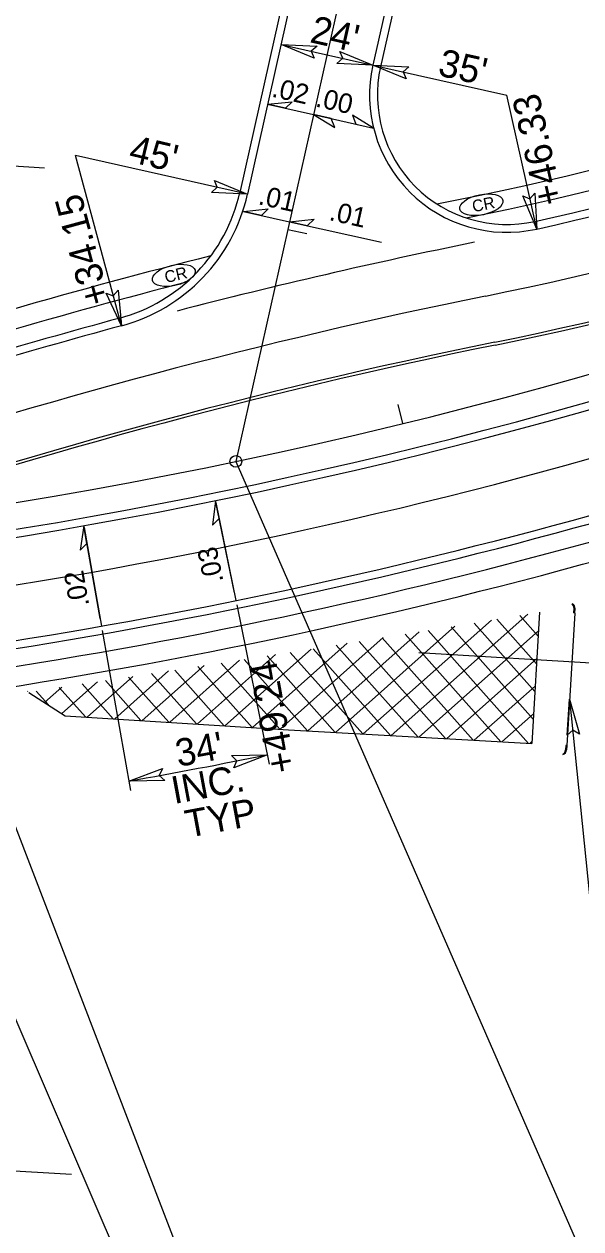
# Model space of a CAD drawing. Extents: x 2010838 to 2015151, y 441905 to 447792.
# Drawn here: x 2013436.5 to 2013578.4, y 444749.8 to 445057.1 of the extents above; entities that cross this region are included whole.
import ezdxf

# ---------------------------------------------------------------- set-up
doc = ezdxf.new("R2010")
doc.units = 0
for name, color, linetype in [('A-Wall-Blow', 7, 'Continuous'), ('A-Wall-Comp', 7, 'Continuous'), ('AA-Point label', 7, 'Continuous'), ('B-Border', 7, 'Continuous'), ('C - EC', 7, 'Continuous'), ('C-Building', 7, 'Continuous'), ('C-Grave Plots', 7, 'Continuous'), ('C-LAYOUT', 7, 'Continuous'), ('C-Profile', 7, 'Continuous'), ('C-SHBD-TEXT', 7, 'Continuous'), ('CLRD', 7, 'Continuous'), ('DEED', 7, 'Continuous'), ('Default_10ft_LIDAR_Contou', 7, 'Continuous'), ('HATCH', 7, 'Continuous'), ('s-Existing Major', 7, 'Continuous'), ('S-Existing Minor', 7, 'Continuous'), ('S-overhead electric', 7, 'Continuous'), ('TEXT-LG', 7, 'Continuous'), ('TEXT-MED', 7, 'Continuous'), ('X4', 7, 'Continuous')]:
    doc.layers.add(name, color=color, linetype=linetype)

msp = doc.modelspace()

# ---------------------------------------------------------------- linework, layer by layer
at = {"layer": 'A-Wall-Blow'}
for p, q in [((2013498.56, 445036.61), (2013510.27, 445033.99)), ((2013510.27, 445033.99), (2013525.57, 445030.56)), ((2013492.44, 445009.29), (2013504.15, 445006.67)), ((2013504.15, 445006.67), (2013527.59, 445001.41)), ((2013485.37, 444935.1), (2013490.48, 444910.05)), ((2013451.74, 444928.7), (2013456.18, 444903.52))]:
    msp.add_line(p, q, dxfattribs=at)
at = {"layer": 'A-Wall-Comp'}
for p, q in [((2013490.08, 444912.01), (2013485.28, 444935.52)), ((2013455.84, 444905.49), (2013451.66, 444929.13))]:
    msp.add_line(p, q, dxfattribs=at)
for points in [[(2013498.56, 445036.61), (2013504.85, 445037.25), (2013503.08, 445035.6)], [(2013510.27, 445033.99), (2013515.69, 445030.73), (2013514.78, 445032.98)], [(2013525.57, 445030.56), (2013520.16, 445033.82), (2013521.06, 445031.57)], [(2013492.44, 445009.29), (2013498.73, 445009.93), (2013496.95, 445008.28)], [(2013504.15, 445006.67), (2013510.44, 445007.31), (2013508.66, 445005.65)], [(2013485.28, 444935.52), (2013484.52, 444929.25), (2013486.21, 444930.99)], [(2013451.66, 444929.13), (2013450.73, 444922.87), (2013452.46, 444924.57)]]:
    msp.add_lwpolyline(points, close=True, dxfattribs=at)
at = {"layer": 'AA-Point label'}
msp.add_line((2013576.91, 444906.87), (2013574.86, 444873.08), dxfattribs=at)
at = {"layer": 'B-Border'}
msp.add_arc((2013842.57, 443569.75), 1461, 101.50037, 104.55116, dxfattribs=at)
at = {"layer": 'C - EC'}
for p, q in [((2013530.02, 444875.64), (2013564.88, 444906.62)), ((2013562.84, 444906.27), (2013567.53, 444900.99)), ((2013567.9, 444907.12), (2013565.92, 444873.59)), ((2013567.9, 444907.12), (2013565.92, 444873.59)), ((2013515.87, 444876.44), (2013546.32, 444903.5)), ((2013522.95, 444876.04), (2013555.6, 444905.06)), ((2013545.37, 444903.35), (2013566.29, 444879.81)), ((2013551.19, 444904.32), (2013566.7, 444886.87)), ((2013557.02, 444905.3), (2013567.12, 444893.93)), ((2013501.74, 444877.26), (2013528, 444900.6)), ((2013508.8, 444876.85), (2013537.16, 444902.05)), ((2013527.78, 444900.56), (2013550.99, 444874.44)), ((2013533.64, 444901.49), (2013558.04, 444874.04)), ((2013537.09, 444875.23), (2013567.61, 444902.36)), ((2013539.51, 444902.42), (2013565.08, 444873.64)), ((2013487.68, 444878.14), (2013509.69, 444897.7)), ((2013494.71, 444877.7), (2013518.85, 444899.15)), ((2013510.18, 444897.78), (2013529.85, 444875.65)), ((2013516.05, 444898.71), (2013536.9, 444875.24)), ((2013521.91, 444899.64), (2013543.95, 444874.84)), ((2013473.61, 444879.02), (2013491.4, 444894.83)), ((2013480.64, 444878.58), (2013500.53, 444896.26)), ((2013486.68, 444894.12), (2013501.66, 444877.27)), ((2013492.58, 444895.01), (2013508.71, 444876.85)), ((2013498.45, 444895.93), (2013515.76, 444876.45)), ((2013504.32, 444896.85), (2013522.81, 444876.05)), ((2013544.17, 444874.83), (2013567.2, 444895.3)), ((2013459.55, 444879.9), (2013473.28, 444892.1)), ((2013466.58, 444879.46), (2013482.34, 444893.47)), ((2013468.98, 444891.45), (2013480.41, 444878.6)), ((2013474.88, 444892.34), (2013487.49, 444878.15)), ((2013480.78, 444893.23), (2013494.57, 444877.71)), ((2013441.66, 444884.07), (2013446.08, 444888)), ((2013445.39, 444887.9), (2013452.08, 444880.37)), ((2013446.04, 444881.27), (2013455.15, 444889.37)), ((2013451.29, 444888.79), (2013459.16, 444879.93)), ((2013452.51, 444880.34), (2013464.21, 444890.73)), ((2013457.18, 444889.68), (2013466.24, 444879.48)), ((2013463.08, 444890.56), (2013473.33, 444879.04)), ((2013551.24, 444874.43), (2013566.78, 444888.24)), ((2013437.28, 444886.87), (2013437.37, 444886.95)), ((2013439.54, 444886.95), (2013442.67, 444883.43)), ((2013558.31, 444874.02), (2013566.37, 444881.18)), ((2013565.39, 444873.62), (2013565.95, 444874.12))]:
    msp.add_line(p, q, dxfattribs=at)
msp.add_lwpolyline([(2013437.66, 444886.63), (2013446.96, 444880.69), (2013503.89, 444877.13), (2013551.1, 444874.43), (2013565.92, 444873.59)], dxfattribs=at)
at = {"layer": 'C-Building'}
for p, q in [((2013503.71, 445004.71), (2013508.59, 445003.62)), ((2013533.06, 444955.2), (2013531.88, 444960.06)), ((2013533.06, 444955.2), (2013531.88, 444960.06))]:
    msp.add_line(p, q, dxfattribs=at)
at = {"layer": 'C-LAYOUT'}
for p, q in [((2013576.63, 444906.89), (2013576.7, 444908.01)), ((2013576.91, 444906.87), (2013576.63, 444906.89)), ((2013576.91, 444906.87), (2013576.98, 444907.99)), ((2013574.58, 444873.1), (2013574.51, 444871.97)), ((2013574.86, 444873.08), (2013574.58, 444873.1)), ((2013574.86, 444873.08), (2013574.79, 444871.96))]:
    msp.add_line(p, q, dxfattribs=at)
for centre, radius, start, end in [((2013575.71, 444908.03), 1.27, 358.2755, 68.6695), ((2013575.1, 444908.03), 1.6, 359.422, 47.7295), ((2013572.92, 444872.15), 1.6, 305.5234, 353.8308), ((2013573.53, 444872.07), 1.27, 284.5834, 354.9774)]:
    msp.add_arc(centre, radius, start, end, dxfattribs=at)
at = {"layer": 'C-Profile'}
msp.add_arc((2013223.9, 446217.91), 1306.75, 277.85834, 301.87193, dxfattribs=at)
at = {"layer": 'C-SHBD-TEXT'}
msp.add_line((2013537.15, 444896.84), (2013675.88, 444888.41), dxfattribs=at)
at = {"layer": 'CLRD'}
msp.add_line((2013547.43, 445199.88), (2013490.45, 444945.53), dxfattribs=at)
msp.add_line((2013547.43, 445199.88), (2013490.45, 444945.53), dxfattribs=at)
msp.add_arc((2013223.9, 446217.91), 1300, 266.62643, 322.2051, dxfattribs=at)
at = {"layer": 'DEED'}
for centre, radius, start, end in [((2013377.03, 445857.87), 900.75, 281.50037, 293.04012), ((2013842.57, 443569.75), 1434.25, 101.50037, 108.90365)]:
    msp.add_arc(centre, radius, start, end, dxfattribs=at)
at = {"layer": 'Default_10ft_LIDAR_Contou'}
for p, q in [((2013490.45, 444945.53), (2013578.8, 444743.32)), ((2013322.3, 444771.2), (2013448.53, 444763.76))]:
    msp.add_line(p, q, dxfattribs=at)
msp.add_circle((2013490.45, 444945.53), 1.5, dxfattribs=at)
at = {"layer": 'HATCH'}
for centre, radius, start, end in [((2013223.9, 446217.91), 1320.75, 278.35841, 312.84627), ((2013377.03, 445857.87), 888, 281.50037, 293.04012), ((2013842.57, 443569.75), 1447, 101.50037, 108.36141)]:
    msp.add_arc(centre, radius, start, end, dxfattribs=at)
at = {"layer": 's-Existing Major'}
for points in [[(2013510.42, 445048.38), (2013501.98, 445051.86), (2013511.16, 445051.44), (2013509.69, 445050.13)], [(2013516.95, 445050.09), (2013525.4, 445046.61), (2013516.22, 445047.03), (2013517.69, 445048.34)], [(2013533.84, 445043.13), (2013525.4, 445046.61), (2013534.58, 445046.2), (2013533.11, 445044.89)], [(2013484.99, 445017.19), (2013493.43, 445013.71), (2013484.25, 445014.13), (2013485.72, 445015.44)], [(2013566.72, 445013.92), (2013567.16, 445004.8), (2013563.63, 445013.28), (2013565.45, 445012.51)], [(2013460.41, 444989.2), (2013461.27, 444980.11), (2013457.36, 444988.43), (2013459.2, 444987.74)], [(2013574.94, 444875.76), (2013575.57, 444884.87), (2013578.08, 444876.02), (2013576.37, 444877.01)], [(2013489.36, 444870.51), (2013498.49, 444870.74), (2013489.92, 444867.41), (2013490.74, 444869.2)], [(2013472.3, 444864.15), (2013463.17, 444864.02), (2013471.77, 444867.26), (2013470.93, 444865.48)]]:
    msp.add_lwpolyline(points, close=True, dxfattribs=at)
at = {"layer": 'S-Existing Minor'}
for p, q in [((2013501.98, 445051.86), (2013525.4, 445046.61)), ((2013525.4, 445046.61), (2013559.55, 445038.96)), ((2013567.16, 445004.8), (2013559.55, 445038.96)), ((2013297.69, 445028.91), (2013441.62, 445020.43)), ((2013493.43, 445013.71), (2013449.52, 445023.55)), ((2013461.27, 444980.11), (2013449.52, 445023.55)), ((2013383.77, 444920.55), (2013475.24, 444708.05)), ((2013490.69, 444909), (2013498.97, 444868.37)), ((2013456.37, 444902.45), (2013463.58, 444861.65)), ((2013575.57, 444884.87), (2013587.41, 444767.66)), ((2013422.83, 444881.92), (2013481.56, 444729.13))]:
    msp.add_line(p, q, dxfattribs=at)
msp.add_arc((2013223.9, 446217.91), 1374.86, 280.02196, 281.52047, dxfattribs=at)
at = {"layer": 'S-overhead electric'}
for p, q in [((2013513.86, 445104.92), (2013493.43, 445013.71)), ((2013537.28, 445099.67), (2013525.4, 445046.61))]:
    msp.add_line(p, q, dxfattribs=at)
for centre, radius, start, end in [((2013223.9, 446217.91), 1308.75, 277.85834, 301.87193), ((2013377.03, 445857.87), 874, 282.56493, 293.04012), ((2013559.55, 445038.96), 35, 167.3731, 282.5649), ((2013377.03, 445857.87), 900, 281.50037, 293.04012), ((2013449.52, 445023.55), 45, 285.1287, 347.3731), ((2013842.57, 443569.75), 1461, 105.12868, 108.18835), ((2013223.9, 446217.91), 1334.75, 278.35841, 292.25067), ((2013842.57, 443569.75), 1435, 101.50037, 108.90365)]:
    msp.add_arc(centre, radius, start, end, dxfattribs=at)
at = {"layer": 'TEXT-LG'}
for centre, radius, start, end in [((2013377.03, 445857.87), 862.5, 281.00444, 293.04012), ((2013377.03, 445857.87), 867.5, 281.44766, 293.04012), ((2013842.57, 443569.75), 1472.5, 104.09144, 108.18835), ((2013842.57, 443569.75), 1467.5, 104.39059, 108.18835), ((2013223.9, 446217.91), 1341.25, 278.35841, 292.89536), ((2013223.9, 446217.91), 1346.25, 278.35841, 293.1391)]:
    msp.add_arc(centre, radius, start, end, dxfattribs=at)
at = {"layer": 'TEXT-MED'}
for p, q in [((2013511.91, 445105.36), (2013491.48, 445014.15)), ((2013539.24, 445099.23), (2013527.35, 445046.18))]:
    msp.add_line(p, q, dxfattribs=at)
for centre, radius, start, end in [((2013377.03, 445857.87), 872, 282.55989, 293.04012), ((2013559.55, 445038.96), 33, 167.3731, 282.5649), ((2013449.52, 445023.55), 43, 285.1287, 347.3731), ((2013842.57, 443569.75), 1463, 105.12338, 108.18835), ((2013223.9, 446217.91), 1336.75, 278.35841, 292.25067)]:
    msp.add_arc(centre, radius, start, end, dxfattribs=at)
at = {"layer": 'X4'}
for centre, major_axis in [((2013553.05, 445010.99), (5.5, 1.1)), ((2013474.63, 444992.98), (5.46, 1.29))]:
    msp.add_ellipse(centre, major_axis=major_axis, ratio=0.462467, dxfattribs=at)

# ---------------------------------------------------------------- texts
at = {"layer": 'A-Wall-Blow'}
for s, rotation, p in [('.02', 347.3731, (2013499.37, 445038.58)), ('.00', 347.3731, (2013510.55, 445036.08)), ('.01', 347.3731, (2013495.94, 445011.16)), ('.01', 347.3731, (2013514.02, 445007.12)), ('.03', 101.5205, (2013487.31, 444915.01)), ('.02', 100.022, (2013453.09, 444908.89))]:
    msp.add_text(s, height=5, rotation=rotation, dxfattribs=at).set_placement(p)
at = {"layer": 'C-Grave Plots'}
for s, rotation, p in [("24'", 347.3731, (2013509.07, 445052.47)), ("35'", 347.3731, (2013541.7, 445044.02)), ('+46.33', 102.5599, (2013573.96, 445011.6)), ("45'", 346.5787, (2013462.83, 445022.04)), ('+34.15', 105.1234, (2013458.45, 444986.37)), ('+49.24', 100.1907, (2013505.77, 444866.71)), ("34'", 10.5172, (2013475.74, 444867.61)), ('INC. ', 10.5172, (2013474.71, 444858.16)), ('TYP', 10.5172, (2013478.24, 444849.56))]:
    msp.add_text(s, height=7, rotation=rotation, dxfattribs=at).set_placement(p)
at = {"layer": 'X4'}
for rotation, p in [(11.3205, (2013551.03, 445009.07)), (13.2806, (2013472.67, 444991))]:
    msp.add_text('CR', height=3, rotation=rotation, dxfattribs=at).set_placement(p)

doc.saveas('drawing.dxf')
